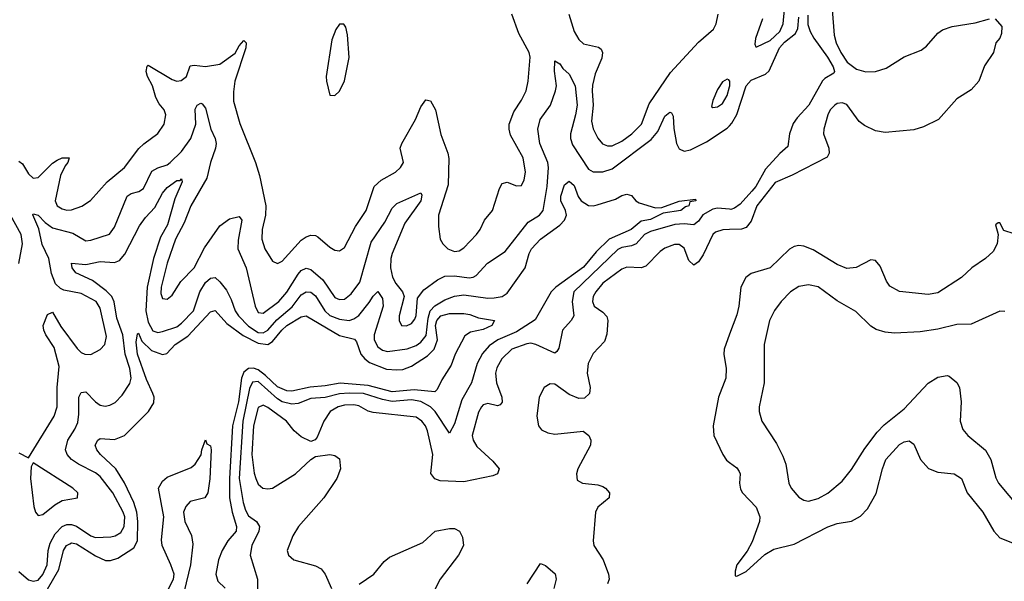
# Model space of a CAD drawing. Header units: inches. Extents: x 1649636 to 1815363, y 506543 to 641975.
# Tile 512 of 656: x 1767033 to 1771148, y 550381 to 552727. Entities that reach past the tile are written whole.
import ezdxf

# ---------------------------------------------------------------- set-up
doc = ezdxf.new("R2010")
doc.units = ezdxf.units.IN
doc.header["$MEASUREMENT"] = 0
doc.layers.add('B7565', color=7, linetype='Continuous')
doc.layers.add('B7575', color=7, linetype='Continuous')

msp = doc.modelspace()

# ---------------------------------------------------------------- linework, layer by layer
at = {"layer": 'B7565', "color": 5}
for points, elevation in [([(1767030, 552135.3), (1767045, 552125), (1767070, 552082.4), (1767090, 552064.5), (1767110, 552068.4), (1767170, 552127.1), (1767190, 552140.4), (1767210.1, 552150.1), (1767239.3, 552150), (1767234.2, 552130), (1767223.3, 552116.7), (1767204.3, 552075.7), (1767181.4, 551970), (1767190.2, 551950), (1767210, 551936.6), (1767230, 551931.6), (1767250, 551932.4), (1767292.6, 551947.4), (1767328.8, 551971.2), (1767399.1, 552050), (1767471, 552109), (1767531.2, 552188.8), (1767551.3, 552208.7), (1767610, 552251.5), (1767636.8, 552290), (1767643.9, 552330), (1767636.4, 552350), (1767615.8, 552375.8), (1767602.1, 552402.1), (1767588.4, 552450), (1767567.9, 552490), (1767561.7, 552510), (1767566.5, 552533.5), (1767570, 552536.5), (1767670, 552477.2), (1767690, 552470.2), (1767707.3, 552472.7), (1767730.4, 552489.6), (1767745.4, 552534.6), (1767762.6, 552537.4), (1767810, 552530.9), (1767870, 552541.7), (1767933.5, 552586.5), (1767950, 552617.8), (1767970, 552639.6), (1767979.6, 552630), (1767978.3, 552610), (1767932.8, 552470), (1767926.3, 552426.3), (1767926.9, 552386.9), (1767953.4, 552293.4), (1768018.4, 552130), (1768035.7, 552075.7), (1768061.4, 551950), (1768060.3, 551910), (1768047.2, 551850), (1768044.7, 551810), (1768057.5, 551770), (1768090, 551718.3), (1768110, 551708.9), (1768130, 551718.8), (1768210, 551806.3), (1768230, 551820.1), (1768250, 551826.4), (1768270, 551825.2), (1768279.6, 551819.6), (1768330, 551776.2), (1768350, 551764.4), (1768370, 551761.7), (1768390, 551774.9), (1768436.7, 551863.3), (1768481.2, 551930), (1768515, 552030), (1768543.8, 552056.2), (1768604.4, 552090), (1768625.1, 552110), (1768637.2, 552130), (1768623.1, 552190), (1768629.8, 552210), (1768686.9, 552310), (1768710, 552362.4), (1768730, 552391.8), (1768750, 552388.7), (1768771.6, 552350), (1768792.7, 552247.3), (1768821.9, 552170), (1768826.5, 552146.5), (1768823.5, 552036.5), (1768784, 551910), (1768782.8, 551862.8), (1768790.6, 551810), (1768802, 551790), (1768823, 551770), (1768850, 551758.5), (1768870, 551761.2), (1768890, 551773.8), (1768942, 551830), (1768957.4, 551850), (1768976.2, 551890), (1769009.6, 551930), (1769038, 552022), (1769050, 552042), (1769070, 552048.4), (1769110, 552033.4), (1769130, 552034), (1769141.4, 552058.6), (1769147.1, 552090), (1769137.1, 552150), (1769085, 552245), (1769078.5, 552270), (1769079.2, 552290), (1769097.7, 552342.3), (1769130, 552390.2), (1769150, 552430.4), (1769158.5, 552470), (1769166.7, 552570), (1769162.3, 552590), (1769119.6, 552670), (1769090.5, 552750.5)], 580), ([(1769328, 552750), (1769350, 552677.6), (1769370, 552643.6), (1769390, 552626), (1769452.8, 552612.8), (1769463.9, 552603.9), (1769468.8, 552590), (1769465.8, 552565.8), (1769438.9, 552501.1), (1769427.2, 552452.8), (1769425.1, 552430), (1769430.4, 552370), (1769423.3, 552303.3), (1769430, 552270.4), (1769450, 552232.6), (1769468.6, 552208.6), (1769490, 552199.8), (1769510, 552200.6), (1769550, 552219.6), (1769591.7, 552250), (1769632.4, 552290), (1769663.9, 552376.1), (1769753.3, 552506.7), (1769870, 552633.2), (1769932.8, 552687.2), (1769943.4, 552710), (1769952.6, 552750)], 580), ([(1767030, 550917.4), (1767070, 550896), (1767177.4, 551070), (1767189.9, 551110), (1767189.4, 551190), (1767197.7, 551277.7), (1767177.7, 551357.7), (1767142, 551410), (1767133.3, 551430), (1767131.8, 551450), (1767150, 551496), (1767170, 551504.7), (1767205.4, 551445.4), (1767273.4, 551353.4), (1767290, 551336.1), (1767304.9, 551330), (1767330, 551328.2), (1767370, 551349), (1767389.3, 551370.7), (1767396.5, 551403.5), (1767370, 551521.3), (1767352.3, 551550), (1767290, 551582.8), (1767217, 551597), (1767203.5, 551603.5), (1767182.9, 551622.9), (1767166.3, 551666.3), (1767154.4, 551730), (1767127.2, 551787.2), (1767112.6, 551852.6), (1767087.6, 551912.4), (1767090, 551916), (1767110, 551910.1), (1767139.6, 551879.6), (1767170, 551857.2), (1767255.7, 551835.7), (1767310, 551803.7), (1767330, 551805.9), (1767408.8, 551831.2), (1767430, 551860.3), (1767482.3, 551990), (1767498.9, 552001.1), (1767531.3, 552008.7), (1767550, 552021.2), (1767585.7, 552094.3), (1767610, 552108.1), (1767650, 552120.4), (1767661.6, 552130), (1767710, 552175.9), (1767748.9, 552230), (1767768.7, 552290), (1767766.2, 552353.8), (1767774.7, 552370), (1767790, 552378), (1767796, 552376), (1767810, 552357.6), (1767832.1, 552270), (1767849.7, 552230), (1767853.9, 552210), (1767850.8, 552190), (1767830.5, 552130), (1767815.3, 552064.7), (1767748.9, 551950), (1767721, 551879), (1767684.1, 551810), (1767648.9, 551710), (1767623.9, 551610), (1767623.3, 551583.3), (1767630, 551561.7), (1767650, 551559.7), (1767670, 551575.6), (1767706.5, 551633.5), (1767761.9, 551690), (1767806, 551774), (1767870, 551866.2), (1767910, 551895.6), (1767950, 551904.6), (1767961.3, 551890), (1767946.2, 551806.2), (1767945.5, 551770), (1767979.3, 551690), (1768017, 551530), (1768030, 551504.3), (1768050, 551500.8), (1768116.1, 551550), (1768150, 551588), (1768196.4, 551663.6), (1768210, 551678.8), (1768230, 551688.4), (1768250, 551683.7), (1768300.6, 551640.6), (1768350, 551565.9), (1768370, 551558), (1768390, 551559.8), (1768418.7, 551581.3), (1768455.2, 551630), (1768502.1, 551797.9), (1768558.9, 551881.1), (1768590, 551939.6), (1768610, 551958.9), (1768710, 552004), (1768713.7, 551993.7), (1768710.1, 551970), (1768642.6, 551877.4), (1768589.2, 551750.8), (1768584.2, 551730), (1768583.4, 551690), (1768591.7, 551651.7), (1768605.1, 551625.1), (1768633.7, 551590), (1768640.1, 551570), (1768619.4, 551490), (1768619.2, 551470), (1768628.8, 551448.8), (1768650, 551448.4), (1768670, 551457.6), (1768683.9, 551476.1), (1768690, 551490.8), (1768695.9, 551564.1), (1768721.8, 551598.2), (1768779.3, 551640.7), (1768810, 551654.9), (1768850, 551656.5), (1768911.4, 551648.6), (1768929, 551651), (1768941.3, 551658.7), (1768988.9, 551710), (1769061.6, 551758.4), (1769158.3, 551881.7), (1769205, 551910), (1769220.7, 551930), (1769237.4, 552030), (1769243.5, 552110), (1769240.3, 552130), (1769207.2, 552210), (1769198.5, 552270), (1769208.7, 552310), (1769251.6, 552370), (1769271.8, 552430), (1769276.2, 552450), (1769267.7, 552512.3), (1769270, 552554.8), (1769290, 552542), (1769303, 552523), (1769330, 552499.6), (1769354, 552450), (1769362.7, 552370), (1769356.7, 552330), (1769334.6, 552250), (1769335.7, 552230), (1769344.2, 552204.2), (1769410, 552102.3), (1769430, 552090.9), (1769470, 552091.3), (1769510, 552104.5), (1769673, 552227), (1769700.2, 552259.8), (1769730, 552323.6), (1769750, 552340.3), (1769757.2, 552337.2), (1769763.8, 552323.8), (1769767.2, 552272.8), (1769778.3, 552210), (1769790, 552187), (1769810, 552178.1), (1769836.8, 552183.2), (1769903.8, 552216.2), (1769990, 552273.5), (1770000, 552284)], 560), ([(1770000, 552471.9), (1769996.4, 552476.4), (1769990, 552478.5), (1769970, 552466.8), (1769950, 552435.3), (1769929.5, 552390), (1769924.8, 552364.8), (1769930, 552360.4), (1769950, 552363.2), (1769970, 552377.3), (1769990, 552410.3), (1770000, 552446.9)], 580), ([(1767030, 550421.6), (1767070, 550387.3), (1767090, 550380.7), (1767110, 550385.6), (1767130, 550409.5), (1767148.4, 550450), (1767152.7, 550510), (1767160.1, 550539.9), (1767180.8, 550579.2), (1767210, 550609.2), (1767230, 550617.9), (1767250, 550618.3), (1767270, 550611), (1767330, 550570.1), (1767350, 550563.3), (1767414, 550566), (1767432, 550570), (1767455.9, 550584.1), (1767469.9, 550610), (1767472.1, 550650), (1767465.7, 550670), (1767421.7, 550750), (1767370, 550818.6), (1767350, 550834.5), (1767278.5, 550870), (1767249.6, 550889.6), (1767231.2, 550910), (1767224.2, 550930), (1767233.7, 550970), (1767263.5, 551016.5), (1767275.7, 551044.3), (1767280.8, 551079.2), (1767280.8, 551150), (1767289.9, 551170.1), (1767310, 551171.8), (1767350, 551130.9), (1767370, 551116.8), (1767390, 551112.4), (1767410, 551116), (1767432, 551128), (1767461.5, 551158.5), (1767493, 551207), (1767498.8, 551230), (1767494, 551270), (1767473.3, 551330), (1767464.3, 551410), (1767439.7, 551479.7), (1767427.7, 551547.7), (1767418.3, 551570), (1767394.5, 551594.5), (1767337.2, 551637.2), (1767267.3, 551670), (1767251.9, 551690), (1767249.8, 551710), (1767310, 551703.6), (1767370, 551716.9), (1767430, 551712.4), (1767450, 551720.4), (1767472.9, 551747.1), (1767534.2, 551865.8), (1767559, 551901), (1767598, 551942), (1767630, 552002.2), (1767650, 552026), (1767690, 552055.5), (1767704.2, 552055.8), (1767710, 552062), (1767712.5, 552050), (1767680.9, 551979.1), (1767650.4, 551870), (1767622.2, 551817.8), (1767592, 551730), (1767565.8, 551610), (1767560, 551510), (1767570, 551463), (1767590, 551427.5), (1767610, 551419.6), (1767630, 551424.5), (1767690, 551444.2), (1767710, 551458.6), (1767758.9, 551510), (1767785.4, 551590), (1767810, 551628.9), (1767830, 551646.7), (1767850, 551650.2), (1767870, 551632.3), (1767897.1, 551597.1), (1767917.6, 551557.6), (1767934.3, 551510), (1767947.8, 551490), (1767990, 551446.2), (1768030, 551420.5), (1768050, 551419), (1768070, 551430.4), (1768107.3, 551472.7), (1768172.1, 551527.9), (1768210, 551577.7), (1768230, 551590.5), (1768250, 551589.1), (1768270, 551572.9), (1768307.9, 551510), (1768330, 551491.6), (1768370, 551475.6), (1768410, 551470.8), (1768430, 551476.7), (1768450, 551491.7), (1768494.3, 551545.7), (1768510, 551572.2), (1768530, 551591.4), (1768550, 551562.4), (1768552, 551530), (1768514.4, 551410), (1768514.2, 551390), (1768530, 551359.8), (1768550, 551346.1), (1768570, 551340.4), (1768652.3, 551352.3), (1768690, 551365.8), (1768710, 551379.7), (1768732.2, 551407.8), (1768740.1, 551479.9), (1768749.2, 551510.8), (1768768, 551532), (1768810, 551557), (1768850, 551572.2), (1768890, 551577.7), (1768990, 551563.6), (1769015.7, 551564.3), (1769049.2, 551570.8), (1769070, 551583.9), (1769145.6, 551690), (1769162.4, 551750), (1769172.5, 551770), (1769210, 551809.5), (1769290.8, 551869.2), (1769309.9, 551890), (1769318.5, 551910), (1769313.7, 551930), (1769294.2, 551970), (1769295.3, 551990), (1769310, 552037.2), (1769330, 552051.9), (1769350, 552033.8), (1769367.9, 551987.9), (1769380.4, 551970), (1769410, 551950.7), (1769430, 551948.7), (1769446.9, 551953.1), (1769523.3, 551976.7), (1769550, 551992.6), (1769570, 551998.7), (1769590, 551993), (1769608.2, 551970), (1769622.2, 551962.2), (1769690, 551941.2), (1769717.4, 551942.6), (1769790, 551968.4), (1769857.3, 551977.3), (1769858.8, 551970), (1769834.6, 551965.4), (1769830.3, 551950), (1769815.2, 551944.8), (1769797, 551930), (1769721.8, 551918.2), (1769670, 551892.7), (1769630, 551885.1), (1769588.8, 551850), (1769496.6, 551810), (1769442.2, 551757.8), (1769390, 551693.6), (1769274, 551610), (1769254.9, 551590), (1769187.5, 551472.5), (1769110, 551422.7), (1769031.1, 551388.9), (1768995.5, 551364.5), (1768967.5, 551332.5), (1768944.4, 551290), (1768922.1, 551210), (1768881, 551139), (1768850, 551038.7), (1768830, 550999.7), (1768769.6, 551090), (1768750.1, 551110.1), (1768710, 551131.4), (1768670, 551138.2), (1768590, 551131.8), (1768550, 551139.9), (1768470, 551165.3), (1768410, 551167.3), (1768370, 551163.4), (1768310, 551148.9), (1768250, 551143.7), (1768196.5, 551123.5), (1768170, 551120.8), (1768130, 551131), (1768110, 551142.9), (1768030, 551215.5), (1768006.8, 551213.2), (1767994.2, 551185.8), (1767966.3, 551050), (1767949.8, 550810), (1767966.7, 550710), (1767977.3, 550677.3), (1767990, 550654.4), (1768022.8, 550630), (1768035.2, 550610), (1768031.9, 550590), (1768002.7, 550530), (1767996.1, 550490), (1768026.4, 550390), (1768026.6, 550310)], 540), ([(1770000, 551934.9), (1769950, 551938.9), (1769930, 551935.8), (1769888.6, 551911.4), (1769870, 551885.2), (1769850, 551870.4), (1769810, 551874.8), (1769771.6, 551871.6), (1769670, 551842.4), (1769644.1, 551830), (1769609.5, 551790.5), (1769590, 551782.1), (1769550, 551775.7), (1769533.2, 551766.8), (1769349.6, 551590), (1769341.6, 551550), (1769348.6, 551490), (1769338.6, 551470), (1769301.3, 551430), (1769285.9, 551354.1), (1769278.6, 551341.4), (1769270, 551334.2), (1769190, 551370.5), (1769170, 551375), (1769153.1, 551373.1), (1769090.1, 551349.9), (1769047.6, 551310), (1769027.1, 551272.9), (1769021.5, 551250), (1769026.2, 551210), (1769048.4, 551150), (1769050, 551129.3), (1769041.4, 551118.6), (1769030, 551113.7), (1768990, 551123.2), (1768970, 551117.3), (1768963.2, 551110), (1768950, 551087.3), (1768924.8, 550990), (1768928.1, 550970), (1768944, 550944), (1769010, 550883.2), (1769037.4, 550850), (1769030.4, 550830), (1769010, 550821.8), (1768890, 550796.4), (1768790, 550799.9), (1768768.1, 550808.1), (1768751.7, 550831.7), (1768759.9, 550910), (1768737.1, 551010), (1768729.2, 551030), (1768713.5, 551050), (1768690, 551067), (1768510, 551086.2), (1768490, 551092), (1768450, 551114.1), (1768430, 551118.3), (1768390, 551117.1), (1768363.5, 551110), (1768330.2, 551090), (1768304.1, 551050), (1768276.8, 550983.2), (1768267.9, 550972.1), (1768250, 550965.4), (1768210, 550984), (1768180.3, 551010), (1768148.2, 551050), (1768070, 551107.4), (1768050, 551117.1), (1768030, 551107), (1768010.4, 551030), (1768003.9, 550910), (1768012.8, 550832.8), (1768019.5, 550810), (1768030, 550786.5), (1768049.5, 550769.5), (1768070, 550766.3), (1768090, 550770.2), (1768185.3, 550830), (1768250, 550889), (1768270, 550901.7), (1768330, 550910.3), (1768350, 550906.4), (1768370, 550893), (1768373.6, 550850), (1768359.1, 550810), (1768304.6, 550730), (1768199, 550610), (1768175.3, 550570), (1768151.3, 550510), (1768156.9, 550490), (1768179.5, 550470), (1768270, 550445.8), (1768292.4, 550432.4), (1768310.2, 550410), (1768336.2, 550350)], 560), ([(1767030, 551708), (1767045.2, 551790), (1767039.1, 551830), (1766994.9, 551910)], 580), ([(1770000, 551849.8), (1769971.4, 551848.6), (1769941, 551839), (1769930, 551829.8), (1769890, 551744.4), (1769870, 551715.5), (1769850, 551701.7), (1769830, 551720.4), (1769810, 551771.8), (1769790, 551787.3), (1769770, 551787.7), (1769730, 551771.9), (1769710, 551758.3), (1769650, 551697.6), (1769630, 551690.5), (1769570, 551693.2), (1769550, 551684.5), (1769470, 551625.9), (1769440.8, 551590), (1769430.1, 551570), (1769427.2, 551550), (1769434, 551530), (1769470, 551505.4), (1769487.2, 551487.2), (1769491.2, 551470), (1769486.4, 551413.6), (1769477, 551383), (1769430, 551332.6), (1769409.4, 551290), (1769405.4, 551250), (1769417.1, 551190), (1769414.2, 551165.8), (1769393.8, 551146.2), (1769370, 551143.7), (1769330, 551161.8), (1769270, 551204), (1769250, 551205.8), (1769225.8, 551190), (1769204.3, 551150), (1769194.2, 551070), (1769201.7, 551030), (1769213.7, 551013.7), (1769241, 551001), (1769270, 550995.6), (1769388.6, 551008.6), (1769412.4, 550990), (1769420.4, 550970), (1769418.4, 550950), (1769366.2, 550850), (1769360.8, 550830), (1769363.6, 550803.6), (1769386, 550790), (1769450, 550783.2), (1769470, 550776.5), (1769481.6, 550770), (1769497.6, 550750), (1769497.1, 550730), (1769449.4, 550690.6), (1769439.1, 550670), (1769430.2, 550550), (1769432.8, 550530), (1769471.3, 550470), (1769494, 550410), (1769497.4, 550390), (1769490.4, 550370)], 580), ([(1767150, 550347.6), (1767196.2, 550430), (1767215.8, 550510), (1767229.2, 550530.8), (1767242.1, 550537.9), (1767250, 550541.1), (1767270, 550537.5), (1767350, 550486.7), (1767392.2, 550467.8), (1767412.6, 550467.4), (1767443.3, 550476.7), (1767510, 550520.9), (1767524.9, 550550), (1767527.4, 550630), (1767522.6, 550670), (1767510, 550709.8), (1767471.7, 550791.7), (1767435.6, 550850), (1767371.3, 550910), (1767355.4, 550930), (1767349.2, 550950), (1767359.7, 550970), (1767370, 550977.6), (1767430, 550972.6), (1767470.7, 550989.3), (1767571.5, 551090), (1767593.8, 551126.2), (1767594.8, 551150), (1767590, 551165.3), (1767563.5, 551223.5), (1767524.8, 551330), (1767519.7, 551380.3), (1767525.3, 551414.7), (1767530, 551417.6), (1767543.9, 551383.9), (1767584.3, 551344.3), (1767630, 551328.8), (1767647.7, 551332.3), (1767683.2, 551370), (1767735.8, 551404.2), (1767830, 551506.1), (1767850, 551512.4), (1767898.4, 551458.4), (1767967, 551407), (1768030, 551375), (1768069.5, 551370.5), (1768090, 551381.9), (1768128.2, 551430), (1768150, 551449.5), (1768210, 551486.2), (1768230, 551490.1), (1768370, 551407.3), (1768431.9, 551391.9), (1768440.7, 551380.7), (1768458.8, 551330), (1768475.4, 551310), (1768495.3, 551295.3), (1768566.5, 551266.5), (1768610, 551263.8), (1768634.2, 551265.8), (1768670, 551279.2), (1768737.1, 551322.9), (1768765.7, 551350), (1768779.8, 551390), (1768770.8, 551450), (1768776.4, 551470), (1768793.2, 551490), (1768830, 551499.4), (1768890, 551499.2), (1768915, 551495), (1768950, 551480.8), (1769017.1, 551470), (1769006.5, 551450), (1768970, 551433), (1768917.8, 551422.2), (1768894.1, 551405.9), (1768852.6, 551330), (1768837, 551283), (1768797.1, 551222.9), (1768777.9, 551182.1), (1768767.8, 551172.2), (1768681.1, 551181.1), (1768590, 551172.5), (1768490, 551198.6), (1768372, 551208), (1768310, 551197), (1768247.7, 551192.3), (1768170, 551175.7), (1768150, 551176.5), (1768110, 551193.7), (1768060.9, 551240.9), (1768030, 551264.1), (1768010, 551271.5), (1767990, 551270.4), (1767970, 551255), (1767960.3, 551230), (1767947.4, 551130), (1767922, 551030), (1767909.5, 550809.5), (1767910.5, 550730), (1767920.9, 550670), (1767939.8, 550610), (1767937.5, 550590), (1767903.2, 550550), (1767878.8, 550510), (1767864, 550470), (1767853.4, 550410), (1767861.8, 550381.8), (1767892.1, 550352.1)], 520), ([(1770000, 551412.5), (1769977.1, 551350), (1769976.3, 551330), (1769986, 551270), (1769984.3, 551230), (1769954.2, 551150), (1769931.1, 551030), (1769934.2, 550990), (1769971.5, 550910), (1769987.2, 550887.2), (1770000, 550877.6)], 620), ([(1767647, 550333), (1767676, 550390), (1767678.8, 550410), (1767665.4, 550450), (1767628.4, 550530), (1767626.1, 550553.9), (1767635.3, 550650), (1767613.5, 550770), (1767630, 550799), (1767650, 550815.8), (1767750, 550856.4), (1767767, 550870), (1767791, 550909), (1767794, 550930), (1767810, 550971.3), (1767815.5, 550955.5), (1767830, 550947.3), (1767832.8, 550930), (1767828.3, 550808.3), (1767819.4, 550750), (1767807, 550730), (1767745.9, 550714.1), (1767727.3, 550692.7), (1767717.6, 550670), (1767722.8, 550630), (1767751.4, 550571.4), (1767756.1, 550536.1), (1767747.5, 550450), (1767721.1, 550338.9)], 480), ([(1768451.7, 550368.3), (1768513.8, 550410), (1768556.5, 550463.5), (1768578.4, 550481.6), (1768717.5, 550542.5), (1768770, 550590.4), (1768830, 550601.3), (1768850, 550601.6), (1768870.6, 550590), (1768884.4, 550564.4), (1768888.5, 550530), (1768866.9, 550490), (1768791.1, 550388.9), (1768760.1, 550330)], 560), ([(1769154.7, 550370), (1769210, 550454.8), (1769230, 550446.4), (1769271.4, 550411.4), (1769275.8, 550390), (1769265.5, 550350)], 560)]:
    msp.add_lwpolyline(points, dxfattribs=dict(at, elevation=elevation))
for points, elevation in [([(1768370, 552708.7), (1768353.7, 552686.3), (1768337.6, 552642.4), (1768314.4, 552490), (1768314.9, 552470), (1768330, 552412), (1768350, 552410.7), (1768370, 552428.2), (1768390, 552471), (1768409.5, 552569.5), (1768403.6, 552663.6), (1768396, 552696), (1768388.4, 552708.4)], 620), ([(1767090, 550875.3), (1767081.7, 550858.3), (1767077.6, 550810), (1767092.7, 550692.7), (1767099.6, 550670), (1767110, 550655.8), (1767130, 550659.1), (1767180.1, 550699.9), (1767210, 550718.2), (1767275.3, 550730), (1767276.2, 550750), (1767255.1, 550770)], 560)]:
    msp.add_lwpolyline(points, close=True, dxfattribs=dict(at, elevation=elevation))
at = {"layer": 'B7575', "color": 5}
for points, elevation in [([(1770137.2, 552730), (1770107.8, 552647.8), (1770105.4, 552625.4), (1770110, 552614), (1770114, 552614), (1770170, 552640.1), (1770210, 552677.8), (1770223.9, 552710), (1770228.9, 552770)], 580), ([(1770429, 552770), (1770437.1, 552662.9), (1770446, 552630), (1770464.4, 552590), (1770492.1, 552550), (1770530, 552520.9), (1770570, 552509.1), (1770610.1, 552510.1), (1770654.8, 552525.2), (1770730, 552572.3), (1770800.6, 552599.4), (1770823.3, 552616.7), (1770870, 552670.4), (1770890, 552684.9), (1770930, 552699.1), (1771026.3, 552713.7), (1771086, 552730)], 580), ([(1770326.5, 552746.5), (1770327.6, 552707.6), (1770337.1, 552677.1), (1770351.7, 552650), (1770409.6, 552570), (1770432.3, 552530), (1770438.5, 552510), (1770436.1, 552503.9), (1770398, 552482), (1770388.3, 552471.7), (1770331.7, 552370), (1770282.5, 552317.5), (1770266.4, 552293.6), (1770250.8, 552250), (1770243.3, 552196.7), (1770210, 552167.7), (1770150, 552102.7), (1770110.4, 552030), (1770093.5, 552010), (1770044.1, 551955.9), (1770021.1, 551938.9), (1770005.5, 551934.5), (1770000, 551934.9)], 560), ([(1770000, 552284), (1770010, 552294.5), (1770029.7, 552330.3), (1770070, 552450.1), (1770090, 552473.9), (1770150, 552499.2), (1770166.1, 552513.9), (1770209.1, 552610), (1770230, 552632.9), (1770275.6, 552670), (1770285.1, 552690), (1770290, 552736.9)], 560), ([(1771110.7, 552730.7), (1771138.5, 552698.5), (1771137.1, 552670), (1771130, 552649.3), (1771113.4, 552630), (1771103, 552590), (1771066, 552534), (1771042.2, 552470), (1771010, 552433.5), (1770950, 552395.8), (1770872.8, 552310), (1770810, 552279.3), (1770770, 552267.4), (1770650, 552256.4), (1770610, 552263), (1770564.4, 552284.4), (1770541.8, 552301.8), (1770490, 552373.3), (1770470, 552380.3), (1770450, 552377.4), (1770439.6, 552370), (1770421, 552350), (1770410.2, 552330), (1770393.8, 552270), (1770392.8, 552250), (1770414.5, 552190), (1770416.3, 552170), (1770407.8, 552152.2), (1770262, 552078), (1770190, 552046.9), (1770114.5, 551950), (1770090, 551885.5), (1770070, 551858.5), (1770050, 551852.1), (1770000, 551849.8)], 580), ([(1770000, 552446.9), (1770000.8, 552450), (1770001.5, 552470), (1770000, 552471.9)], 580), ([(1771190, 551832.6), (1771146.6, 551846.6), (1771130, 551879), (1771122, 551878), (1771112, 551870), (1771123, 551830), (1771118.9, 551790), (1771101.4, 551758.6), (1771070.1, 551729.9), (1771012.2, 551690), (1770970, 551649.7), (1770870, 551585.3), (1770830, 551578.9), (1770710, 551590.9), (1770670, 551613.3), (1770655.3, 551635.3), (1770630, 551696.9), (1770610, 551720.5), (1770590, 551724), (1770528.7, 551691.3), (1770490, 551687.6), (1770450, 551703.9), (1770350, 551765.4), (1770310, 551780.5), (1770290, 551783.4), (1770270, 551779.5), (1770250, 551768.4), (1770170, 551690.7), (1770090, 551667), (1770067.5, 551650), (1770046.8, 551610), (1770038.6, 551530), (1770030, 551494.5), (1770000, 551412.5)], 620), ([(1771150, 551507.9), (1771130, 551509.8), (1771010, 551455.4), (1770950, 551452.9), (1770870, 551434), (1770796.6, 551423.4), (1770690, 551418), (1770650, 551422), (1770612.3, 551432.3), (1770590, 551446), (1770527.2, 551507.2), (1770450, 551552.5), (1770370, 551610.7), (1770330, 551619.4), (1770290, 551612.7), (1770254.9, 551590), (1770215.9, 551550), (1770187.8, 551512.2), (1770166.8, 551470), (1770145, 551370), (1770145.2, 551210), (1770123.2, 551110), (1770123.2, 551090), (1770134.9, 551050), (1770196.1, 550956.1), (1770222.9, 550902.9), (1770235.5, 550870), (1770248, 550790), (1770256.9, 550770), (1770290, 550732), (1770310, 550719.5), (1770330, 550716), (1770370, 550726.2), (1770410, 550749.2), (1770470, 550799.1), (1770510, 550847.6), (1770564.8, 550935.2), (1770616.4, 551003.6), (1770646.1, 551033.9), (1770730, 551101.6), (1770830, 551209), (1770870, 551234), (1770910, 551240.7), (1770917.5, 551237.5), (1770950, 551210.6), (1770960.3, 551190), (1770967.8, 551130), (1770964.4, 551050), (1770974.7, 551014.7), (1770995.8, 550990), (1771070, 550929.1), (1771091.9, 550890), (1771113.1, 550813.1), (1771123.7, 550790), (1771210, 550687.9)], 640), ([(1770000, 550877.6), (1770030, 550854.9), (1770039.7, 550839.7), (1770043.6, 550830), (1770041.7, 550790), (1770045.5, 550765.5), (1770054, 550750), (1770110.7, 550690.7), (1770126.5, 550650), (1770125.2, 550630), (1770094.8, 550545.2), (1770073.5, 550506.5), (1770030.8, 550450), (1770023.6, 550423.6), (1770023.6, 550403.6), (1770030, 550402), (1770070, 550422), (1770146.8, 550493.2), (1770184.6, 550515.4), (1770270, 550536), (1770410, 550608.8), (1770450, 550622.7), (1770510, 550632), (1770547.9, 550652.1), (1770575.9, 550684.1), (1770613.1, 550746.9), (1770638.6, 550850), (1770653.7, 550890), (1770710, 550952.8), (1770730, 550963.9), (1770750, 550967.6), (1770770, 550953.7), (1770798.6, 550890), (1770832.1, 550852.1), (1770870, 550836.6), (1770939.1, 550830), (1770969.1, 550810), (1770992.7, 550750), (1771058, 550670), (1771103.8, 550590), (1771130, 550562.7), (1771190, 550538.2)], 620)]:
    msp.add_lwpolyline(points, dxfattribs=dict(at, elevation=elevation))

doc.saveas('drawing.dxf')
